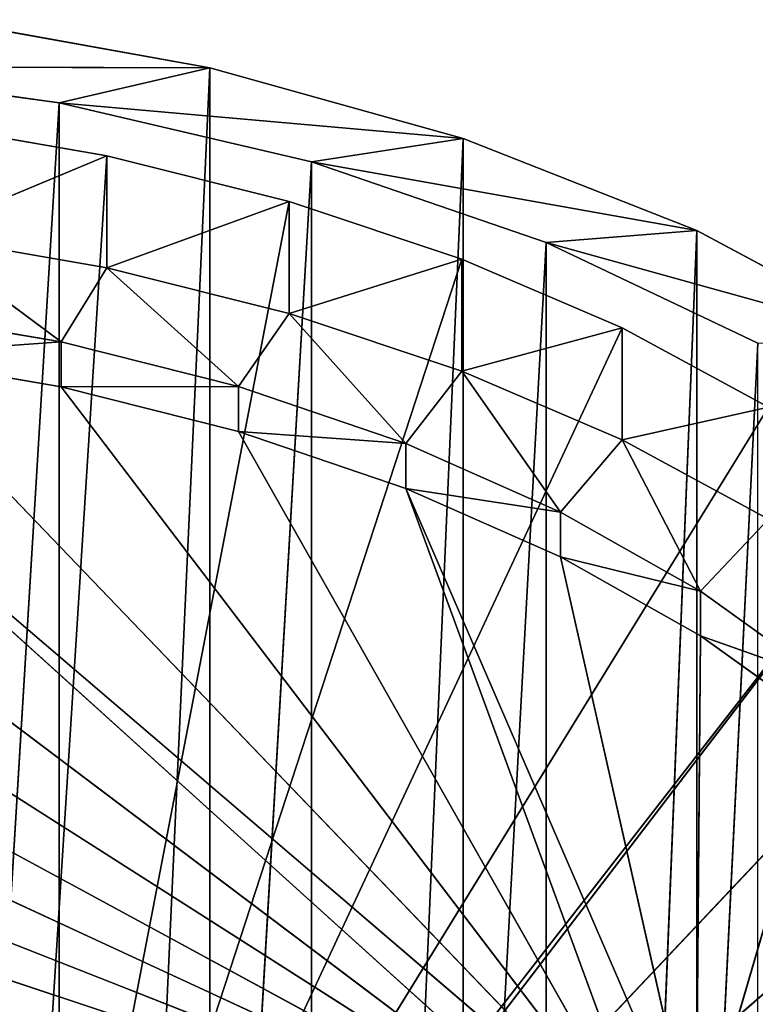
# Model space of a CAD drawing. Extents: x 0 to 71, y 0 to 117.
# Tile 656 of 656: x 43 to 53, y 103 to 117. Entities that reach past the tile are written whole.
import ezdxf

# ---------------------------------------------------------------- set-up
doc = ezdxf.new("R2010")
doc.units = 0
doc.header["$LTSCALE"] = 25.4
doc.layers.get('0').update_dxf_attribs({"color": 13, "linetype": 'CONTINUOUS'})

# ---------------------------------------------------------------- blocks, each defined once
blk = doc.blocks.new('MONO-LONG-I-S-GOLD-7670-76')
at = {"color": 18}
for p, q in [((2.867, 68.827, 26.801), (24.065, 97.384, 28.148)), ((2.867, 68.827, 26.801), (24.065, 97.384, 28.148)), ((3.521, 69.708, 24.186), (24.065, 97.384, 28.148)), ((3.521, 69.708, 24.186), (24.065, 97.384, 28.148)), ((4.347, 70.82, 21.712), (24.065, 97.384, 28.148)), ((4.347, 70.82, 21.712), (24.065, 97.384, 28.148)), ((5.334, 72.151, 19.412), (24.065, 97.384, 28.148)), ((5.334, 72.151, 19.412), (24.065, 97.384, 28.148)), ((6.471, 73.682, 17.313), (24.065, 97.384, 28.148)), ((6.471, 73.682, 17.313), (24.065, 97.384, 28.148)), ((7.742, 75.394, 15.444), (24.088, 97.415, 27.957)), ((7.742, 75.394, 15.444), (24.088, 97.415, 27.957)), ((7.742, 75.394, 15.444), (24.065, 97.384, 28.148)), ((7.742, 75.394, 15.444), (24.065, 97.384, 28.148)), ((9.13, 77.265, 13.829), (24.088, 97.415, 27.957)), ((9.13, 77.265, 13.829), (24.088, 97.415, 27.957)), ((24.088, 97.415, 27.957), (10.619, 79.271, 12.487)), ((24.088, 97.415, 27.957), (10.619, 79.271, 12.487)), ((5.395, 67.535, 35.605), (17.611, 83.992, 19.387)), ((5.395, 67.535, 35.605), (17.611, 83.992, 19.387)), ((5.461, 67.624, 32.844), (17.611, 83.992, 19.387)), ((5.461, 67.624, 32.844), (17.611, 83.992, 19.387)), ((5.526, 67.712, 38.36), (17.611, 83.992, 19.387)), ((5.526, 67.712, 38.36), (17.611, 83.992, 19.387)), ((5.853, 68.151, 41.069), (17.611, 83.992, 19.387)), ((5.853, 68.151, 41.069), (17.611, 83.992, 19.387)), ((6.369, 68.847, 43.693), (17.611, 83.992, 19.387)), ((6.369, 68.847, 43.693), (17.611, 83.992, 19.387)), ((7.069, 69.79, 46.195), (17.611, 83.992, 19.387)), ((7.069, 69.79, 46.195), (17.611, 83.992, 19.387)), ((17.611, 83.992, 19.387), (7.942, 70.966, 48.538)), ((17.611, 83.992, 19.387), (7.942, 70.966, 48.538)), ((5.461, 67.624, 32.844), (17.35, 83.64, 18.948)), ((5.461, 67.624, 32.844), (17.35, 83.64, 18.948)), ((5.723, 67.977, 30.115), (17.35, 83.64, 18.948)), ((5.723, 67.977, 30.115), (17.35, 83.64, 18.948)), ((17.35, 83.64, 18.948), (6.178, 68.589, 27.459)), ((17.35, 83.64, 18.948), (6.178, 68.589, 27.459)), ((6.818, 69.452, 24.913), (17.35, 83.64, 18.948)), ((6.818, 69.452, 24.913), (17.35, 83.64, 18.948)), ((7.635, 70.552, 22.513), (17.35, 83.64, 18.948)), ((7.635, 70.552, 22.513), (17.35, 83.64, 18.948)), ((7.635, 70.552, 22.513), (17.254, 83.511, 18.348)), ((7.635, 70.552, 22.513), (17.254, 83.511, 18.348)), ((8.617, 71.875, 20.294), (17.254, 83.511, 18.348)), ((8.617, 71.875, 20.294), (17.254, 83.511, 18.348)), ((17.254, 83.511, 18.348), (9.749, 73.401, 18.288)), ((17.254, 83.511, 18.348), (9.749, 73.401, 18.288)), ((11.017, 75.108, 16.523), (17.254, 83.511, 18.348)), ((11.017, 75.108, 16.523), (17.254, 83.511, 18.348)), ((9.107, 73.878, 18.288), (10.374, 75.585, 16.523)), ((9.107, 73.878, 18.288), (10.374, 75.585, 16.523)), ((10.374, 75.585, 16.523), (9.749, 73.401, 18.288)), ((10.374, 75.585, 16.523), (9.749, 73.401, 18.288)), ((11.017, 75.108, 16.523), (9.749, 73.401, 18.288)), ((11.017, 75.108, 16.523), (9.749, 73.401, 18.288)), ((6.94, 70.959, 19.412), (9.107, 73.878, 18.288)), ((6.94, 70.959, 19.412), (9.107, 73.878, 18.288)), ((7.974, 72.352, 20.294), (9.107, 73.878, 18.288)), ((7.974, 72.352, 20.294), (9.107, 73.878, 18.288)), ((8.077, 72.49, 17.313), (9.107, 73.878, 18.288)), ((8.077, 72.49, 17.313), (9.107, 73.878, 18.288)), ((9.107, 73.878, 18.288), (8.617, 71.875, 20.294)), ((9.107, 73.878, 18.288), (8.617, 71.875, 20.294)), ((9.107, 73.878, 18.288), (9.749, 73.401, 18.288)), ((9.107, 73.878, 18.288), (9.749, 73.401, 18.288)), ((5.334, 72.151, 19.412), (6.471, 73.682, 17.313)), ((5.334, 72.151, 19.412), (6.471, 73.682, 17.313)), ((6.94, 70.959, 19.412), (6.471, 73.682, 17.313)), ((6.94, 70.959, 19.412), (6.471, 73.682, 17.313)), ((9.749, 73.401, 18.288), (8.617, 71.875, 20.294)), ((9.749, 73.401, 18.288), (8.617, 71.875, 20.294)), ((8.077, 72.49, 17.313), (6.94, 70.959, 19.412)), ((8.077, 72.49, 17.313), (6.94, 70.959, 19.412)), ((5.953, 69.628, 21.712), (7.974, 72.352, 20.294)), ((5.953, 69.628, 21.712), (7.974, 72.352, 20.294)), ((6.94, 70.959, 19.412), (7.974, 72.352, 20.294)), ((6.94, 70.959, 19.412), (7.974, 72.352, 20.294)), ((6.992, 71.029, 22.513), (7.974, 72.352, 20.294)), ((6.992, 71.029, 22.513), (7.974, 72.352, 20.294)), ((7.974, 72.352, 20.294), (7.635, 70.552, 22.513)), ((7.974, 72.352, 20.294), (7.635, 70.552, 22.513)), ((7.974, 72.352, 20.294), (8.617, 71.875, 20.294)), ((7.974, 72.352, 20.294), (8.617, 71.875, 20.294)), ((4.347, 70.82, 21.712), (5.334, 72.151, 19.412)), ((4.347, 70.82, 21.712), (5.334, 72.151, 19.412)), ((6.94, 70.959, 19.412), (5.334, 72.151, 19.412)), ((6.94, 70.959, 19.412), (5.334, 72.151, 19.412)), ((5.953, 69.628, 21.712), (5.334, 72.151, 19.412)), ((5.953, 69.628, 21.712), (5.334, 72.151, 19.412)), ((8.617, 71.875, 20.294), (7.635, 70.552, 22.513)), ((8.617, 71.875, 20.294), (7.635, 70.552, 22.513)), ((5.127, 68.516, 24.186), (6.992, 71.029, 22.513)), ((5.127, 68.516, 24.186), (6.992, 71.029, 22.513)), ((5.953, 69.628, 21.712), (6.992, 71.029, 22.513)), ((5.953, 69.628, 21.712), (6.992, 71.029, 22.513)), ((6.176, 69.929, 24.913), (6.992, 71.029, 22.513)), ((6.176, 69.929, 24.913), (6.992, 71.029, 22.513)), ((6.992, 71.029, 22.513), (6.818, 69.452, 24.913)), ((6.992, 71.029, 22.513), (6.818, 69.452, 24.913)), ((6.992, 71.029, 22.513), (7.635, 70.552, 22.513)), ((6.992, 71.029, 22.513), (7.635, 70.552, 22.513)), ((6.94, 70.959, 19.412), (5.953, 69.628, 21.712)), ((6.94, 70.959, 19.412), (5.953, 69.628, 21.712)), ((3.521, 69.708, 24.186), (4.347, 70.82, 21.712)), ((3.521, 69.708, 24.186), (4.347, 70.82, 21.712)), ((5.953, 69.628, 21.712), (4.347, 70.82, 21.712)), ((5.953, 69.628, 21.712), (4.347, 70.82, 21.712)), ((5.127, 68.516, 24.186), (4.347, 70.82, 21.712)), ((5.127, 68.516, 24.186), (4.347, 70.82, 21.712)), ((7.635, 70.552, 22.513), (6.818, 69.452, 24.913)), ((7.635, 70.552, 22.513), (6.818, 69.452, 24.913)), ((4.473, 67.635, 26.801), (6.176, 69.929, 24.913)), ((4.473, 67.635, 26.801), (6.176, 69.929, 24.913)), ((5.127, 68.516, 24.186), (6.176, 69.929, 24.913)), ((5.127, 68.516, 24.186), (6.176, 69.929, 24.913)), ((5.535, 69.066, 27.459), (6.176, 69.929, 24.913)), ((5.535, 69.066, 27.459), (6.176, 69.929, 24.913)), ((6.176, 69.929, 24.913), (6.178, 68.589, 27.459)), ((6.176, 69.929, 24.913), (6.178, 68.589, 27.459)), ((6.176, 69.929, 24.913), (6.818, 69.452, 24.913)), ((6.176, 69.929, 24.913), (6.818, 69.452, 24.913)), ((2.867, 68.827, 26.801), (3.521, 69.708, 24.186)), ((2.867, 68.827, 26.801), (3.521, 69.708, 24.186)), ((5.127, 68.516, 24.186), (3.521, 69.708, 24.186)), ((5.127, 68.516, 24.186), (3.521, 69.708, 24.186)), ((4.473, 67.635, 26.801), (3.521, 69.708, 24.186)), ((4.473, 67.635, 26.801), (3.521, 69.708, 24.186)), ((5.953, 69.628, 21.712), (5.127, 68.516, 24.186)), ((5.953, 69.628, 21.712), (5.127, 68.516, 24.186)), ((6.818, 69.452, 24.913), (6.178, 68.589, 27.459)), ((6.818, 69.452, 24.913), (6.178, 68.589, 27.459)), ((4, 66.998, 29.523), (5.535, 69.066, 27.459)), ((4, 66.998, 29.523), (5.535, 69.066, 27.459)), ((4.473, 67.635, 26.801), (5.535, 69.066, 27.459)), ((4.473, 67.635, 26.801), (5.535, 69.066, 27.459)), ((5.081, 68.454, 30.115), (5.535, 69.066, 27.459)), ((5.081, 68.454, 30.115), (5.535, 69.066, 27.459)), ((5.535, 69.066, 27.459), (5.723, 67.977, 30.115)), ((5.535, 69.066, 27.459), (5.723, 67.977, 30.115)), ((5.535, 69.066, 27.459), (6.178, 68.589, 27.459)), ((5.535, 69.066, 27.459), (6.178, 68.589, 27.459)), ((2.394, 68.19, 29.523), (2.867, 68.827, 26.801)), ((2.394, 68.19, 29.523), (2.867, 68.827, 26.801)), ((4.473, 67.635, 26.801), (2.867, 68.827, 26.801)), ((4.473, 67.635, 26.801), (2.867, 68.827, 26.801)), ((4, 66.998, 29.523), (2.867, 68.827, 26.801)), ((4, 66.998, 29.523), (2.867, 68.827, 26.801)), ((5.127, 68.516, 24.186), (4.473, 67.635, 26.801)), ((5.127, 68.516, 24.186), (4.473, 67.635, 26.801)), ((6.178, 68.589, 27.459), (5.723, 67.977, 30.115)), ((6.178, 68.589, 27.459), (5.723, 67.977, 30.115)), ((4.473, 67.635, 26.801), (4, 66.998, 29.523)), ((4.473, 67.635, 26.801), (4, 66.998, 29.523))]:
    blk.add_line(p, q, dxfattribs=at)
at = {"color": 250}
for p, q in [((5.553, 72.445, 17.464), (4.109, 70.5, 20.502)), ((5.553, 72.445, 17.464), (4.109, 70.5, 20.502)), ((5.553, 72.445, 17.464), (66.954, 23.849, 20.502)), ((5.553, 72.445, 17.464), (66.954, 23.849, 20.502)), ((5.536, 72.423, 15.351), (3.939, 70.272, 18.341)), ((5.536, 72.423, 15.351), (3.939, 70.272, 18.341)), ((5.536, 72.423, 15.351), (4.109, 70.5, 20.502)), ((5.536, 72.423, 15.351), (4.109, 70.5, 20.502)), ((4.109, 70.5, 20.502), (2.95, 68.94, 23.867)), ((4.109, 70.5, 20.502), (2.95, 68.94, 23.867)), ((3.939, 70.272, 18.341), (4.109, 70.5, 20.502)), ((3.939, 70.272, 18.341), (4.109, 70.5, 20.502)), ((4.109, 70.5, 20.502), (66.954, 23.849, 20.502)), ((4.109, 70.5, 20.502), (66.954, 23.849, 20.502)), ((4.109, 70.5, 20.502), (65.796, 22.289, 23.867)), ((4.109, 70.5, 20.502), (65.796, 22.289, 23.867)), ((3.939, 70.272, 18.341), (2.619, 68.493, 21.689)), ((3.939, 70.272, 18.341), (2.619, 68.493, 21.689)), ((3.939, 70.272, 18.341), (2.95, 68.94, 23.867)), ((3.939, 70.272, 18.341), (2.95, 68.94, 23.867)), ((88.25, 7.688, 18.341), (3.939, 70.272, 18.341)), ((88.25, 7.688, 18.341), (3.939, 70.272, 18.341)), ((86.929, 5.909, 21.689), (3.939, 70.272, 18.341)), ((86.929, 5.909, 21.689), (3.939, 70.272, 18.341)), ((2.95, 68.94, 23.867), (2.104, 67.8, 27.484)), ((2.95, 68.94, 23.867), (2.104, 67.8, 27.484)), ((2.619, 68.493, 21.689), (2.95, 68.94, 23.867)), ((2.619, 68.493, 21.689), (2.95, 68.94, 23.867)), ((2.95, 68.94, 23.867), (65.796, 22.289, 23.867)), ((2.95, 68.94, 23.867), (65.796, 22.289, 23.867)), ((2.95, 68.94, 23.867), (64.95, 21.149, 27.484)), ((2.95, 68.94, 23.867), (64.95, 21.149, 27.484)), ((2.619, 68.493, 21.689), (1.603, 67.125, 25.324)), ((2.619, 68.493, 21.689), (1.603, 67.125, 25.324)), ((2.619, 68.493, 21.689), (2.104, 67.8, 27.484)), ((2.619, 68.493, 21.689), (2.104, 67.8, 27.484)), ((86.929, 5.909, 21.689), (2.619, 68.493, 21.689)), ((86.929, 5.909, 21.689), (2.619, 68.493, 21.689)), ((85.914, 4.541, 25.324), (2.619, 68.493, 21.689)), ((85.914, 4.541, 25.324), (2.619, 68.493, 21.689)), ((2.104, 67.8, 27.484), (1.589, 67.105, 31.273)), ((2.104, 67.8, 27.484), (1.589, 67.105, 31.273)), ((1.603, 67.125, 25.324), (2.104, 67.8, 27.484)), ((1.603, 67.125, 25.324), (2.104, 67.8, 27.484)), ((2.104, 67.8, 27.484), (64.95, 21.149, 27.484)), ((2.104, 67.8, 27.484), (64.95, 21.149, 27.484)), ((2.104, 67.8, 27.484), (64.435, 20.455, 31.273)), ((2.104, 67.8, 27.484), (64.435, 20.455, 31.273)), ((1.603, 67.125, 25.324), (0.914, 66.196, 29.169)), ((1.603, 67.125, 25.324), (0.914, 66.196, 29.169)), ((1.603, 67.125, 25.324), (1.589, 67.105, 31.273)), ((1.603, 67.125, 25.324), (1.589, 67.105, 31.273)), ((85.914, 4.541, 25.324), (1.603, 67.125, 25.324)), ((85.914, 4.541, 25.324), (1.603, 67.125, 25.324)), ((85.224, 3.612, 29.169), (1.603, 67.125, 25.324)), ((85.224, 3.612, 29.169), (1.603, 67.125, 25.324))]:
    blk.add_line(p, q, dxfattribs=at)
at = {"color": 18}
mesh = blk.add_polyface(dxfattribs=at)
corners = [(24.153, 97.502, 27.794), (15.49, 85.833, 10.262), (13.82, 83.582, 10.692)]
mesh.append_faces([[corners[k] for k in face] for face in [(0, 1, 2)]], dxfattribs={"color": 18})
mesh = blk.add_polyface(dxfattribs=at)
corners = [(24.153, 97.502, 27.794), (13.82, 83.582, 10.692), (24.088, 97.415, 27.957)]
mesh.append_faces([[corners[k] for k in face] for face in [(0, 1, 2)]], dxfattribs={"color": 18})
mesh = blk.add_polyface(dxfattribs=at)
corners = [(24.065, 97.384, 28.148), (2.867, 68.827, 26.801), (2.394, 68.19, 29.523)]
mesh.append_faces([[corners[k] for k in face] for face in [(0, 1, 2)]], dxfattribs={"color": 18})
mesh = blk.add_polyface(dxfattribs=at)
corners = [(24.065, 97.384, 28.148), (3.521, 69.708, 24.186), (2.867, 68.827, 26.801)]
mesh.append_faces([[corners[k] for k in face] for face in [(0, 1, 2)]], dxfattribs={"color": 18})
mesh = blk.add_polyface(dxfattribs=at)
corners = [(24.065, 97.384, 28.148), (4.347, 70.82, 21.712), (3.521, 69.708, 24.186)]
mesh.append_faces([[corners[k] for k in face] for face in [(0, 1, 2)]], dxfattribs={"color": 18})
mesh = blk.add_polyface(dxfattribs=at)
corners = [(24.065, 97.384, 28.148), (5.334, 72.151, 19.412), (4.347, 70.82, 21.712)]
mesh.append_faces([[corners[k] for k in face] for face in [(0, 1, 2)]], dxfattribs={"color": 18})
mesh = blk.add_polyface(dxfattribs=at)
corners = [(24.065, 97.384, 28.148), (6.471, 73.682, 17.313), (5.334, 72.151, 19.412)]
mesh.append_faces([[corners[k] for k in face] for face in [(0, 1, 2)]], dxfattribs={"color": 18})
mesh = blk.add_polyface(dxfattribs=at)
corners = [(24.065, 97.384, 28.148), (7.742, 75.394, 15.444), (6.471, 73.682, 17.313)]
mesh.append_faces([[corners[k] for k in face] for face in [(0, 1, 2)]], dxfattribs={"color": 18})
mesh = blk.add_polyface(dxfattribs=at)
corners = [(24.088, 97.415, 27.957), (9.13, 77.265, 13.829), (7.742, 75.394, 15.444)]
mesh.append_faces([[corners[k] for k in face] for face in [(0, 1, 2)]], dxfattribs={"color": 18})
mesh = blk.add_polyface(dxfattribs=at)
corners = [(24.088, 97.415, 27.957), (7.742, 75.394, 15.444), (24.065, 97.384, 28.148)]
mesh.append_faces([[corners[k] for k in face] for face in [(0, 1, 2)]], dxfattribs={"color": 18})
mesh = blk.add_polyface(dxfattribs=at)
corners = [(24.088, 97.415, 27.957), (10.619, 79.271, 12.487), (9.13, 77.265, 13.829)]
mesh.append_faces([[corners[k] for k in face] for face in [(0, 1, 2)]], dxfattribs={"color": 18})
mesh = blk.add_polyface(dxfattribs=at)
corners = [(24.088, 97.415, 27.957), (12.189, 81.386, 11.437), (10.619, 79.271, 12.487)]
mesh.append_faces([[corners[k] for k in face] for face in [(0, 1, 2)]], dxfattribs={"color": 18})
mesh = blk.add_polyface(dxfattribs=at)
corners = [(24.088, 97.415, 27.957), (13.82, 83.582, 10.692), (12.189, 81.386, 11.437)]
mesh.append_faces([[corners[k] for k in face] for face in [(0, 1, 2)]], dxfattribs={"color": 18})
mesh = blk.add_polyface(dxfattribs=at)
corners = [(18.265, 84.872, 28.45), (13.583, 78.565, 50.839), (17.868, 84.338, 27.837)]
mesh.append_faces([[corners[k] for k in face] for face in [(0, 1, 2)]], dxfattribs={"color": 18})
mesh = blk.add_polyface(dxfattribs=at)
corners = [(17.868, 84.338, 27.837), (13.583, 78.565, 50.839), (17.611, 83.992, 27.041)]
mesh.append_faces([[corners[k] for k in face] for face in [(0, 1, 2)]], dxfattribs={"color": 18})
mesh = blk.add_polyface(dxfattribs=at)
corners = [(17.611, 83.992, 19.387), (5.526, 67.712, 38.36), (5.395, 67.535, 35.605)]
mesh.append_faces([[corners[k] for k in face] for face in [(0, 1, 2)]], dxfattribs={"color": 18})
mesh = blk.add_polyface(dxfattribs=at)
corners = [(17.611, 83.992, 19.387), (5.395, 67.535, 35.605), (5.461, 67.624, 32.844)]
mesh.append_faces([[corners[k] for k in face] for face in [(0, 1, 2)]], dxfattribs={"color": 18})
mesh = blk.add_polyface(dxfattribs=at)
corners = [(17.611, 83.992, 19.387), (5.461, 67.624, 32.844), (17.35, 83.64, 18.948)]
mesh.append_faces([[corners[k] for k in face] for face in [(0, 1, 2)]], dxfattribs={"color": 18})
mesh = blk.add_polyface(dxfattribs=at)
corners = [(17.611, 83.992, 19.387), (5.853, 68.151, 41.069), (5.526, 67.712, 38.36)]
mesh.append_faces([[corners[k] for k in face] for face in [(0, 1, 2)]], dxfattribs={"color": 18})
mesh = blk.add_polyface(dxfattribs=at)
corners = [(17.611, 83.992, 19.387), (6.369, 68.847, 43.693), (5.853, 68.151, 41.069)]
mesh.append_faces([[corners[k] for k in face] for face in [(0, 1, 2)]], dxfattribs={"color": 18})
mesh = blk.add_polyface(dxfattribs=at)
corners = [(17.611, 83.992, 19.387), (7.069, 69.79, 46.195), (6.369, 68.847, 43.693)]
mesh.append_faces([[corners[k] for k in face] for face in [(0, 1, 2)]], dxfattribs={"color": 18})
mesh = blk.add_polyface(dxfattribs=at)
corners = [(17.611, 83.992, 19.387), (7.942, 70.966, 48.538), (7.069, 69.79, 46.195)]
mesh.append_faces([[corners[k] for k in face] for face in [(0, 1, 2)]], dxfattribs={"color": 18})
mesh = blk.add_polyface(dxfattribs=at)
corners = [(17.611, 83.992, 19.387), (13.583, 78.565, 50.839), (7.942, 70.966, 48.538)]
mesh.append_faces([[corners[k] for k in face] for face in [(0, 1, 2)]], dxfattribs={"color": 18})
mesh = blk.add_polyface(dxfattribs=at)
corners = [(17.611, 83.992, 19.387), (17.522, 83.872, 26.148), (13.583, 78.565, 50.839)]
mesh.append_faces([[corners[k] for k in face] for face in [(0, 1, 2)]], dxfattribs={"color": 18})
mesh = blk.add_polyface(dxfattribs=at)
corners = [(17.611, 83.992, 27.041), (13.583, 78.565, 50.839), (17.522, 83.872, 26.148)]
mesh.append_faces([[corners[k] for k in face] for face in [(0, 1, 2)]], dxfattribs={"color": 18})
mesh = blk.add_polyface(dxfattribs=at)
corners = [(17.35, 83.64, 18.948), (5.461, 67.624, 32.844), (5.723, 67.977, 30.115)]
mesh.append_faces([[corners[k] for k in face] for face in [(0, 1, 2)]], dxfattribs={"color": 18})
mesh = blk.add_polyface(dxfattribs=at)
corners = [(17.35, 83.64, 18.948), (5.723, 67.977, 30.115), (6.178, 68.589, 27.459)]
mesh.append_faces([[corners[k] for k in face] for face in [(0, 1, 2)]], dxfattribs={"color": 18})
mesh = blk.add_polyface(dxfattribs=at)
corners = [(17.35, 83.64, 18.948), (6.178, 68.589, 27.459), (6.818, 69.452, 24.913)]
mesh.append_faces([[corners[k] for k in face] for face in [(0, 1, 2)]], dxfattribs={"color": 18})
mesh = blk.add_polyface(dxfattribs=at)
corners = [(17.35, 83.64, 18.948), (6.818, 69.452, 24.913), (7.635, 70.552, 22.513)]
mesh.append_faces([[corners[k] for k in face] for face in [(0, 1, 2)]], dxfattribs={"color": 18})
mesh = blk.add_polyface(dxfattribs=at)
corners = [(17.35, 83.64, 18.948), (7.635, 70.552, 22.513), (17.254, 83.511, 18.348)]
mesh.append_faces([[corners[k] for k in face] for face in [(0, 1, 2)]], dxfattribs={"color": 18})
mesh = blk.add_polyface(dxfattribs=at)
corners = [(17.254, 83.511, 18.348), (7.635, 70.552, 22.513), (8.617, 71.875, 20.294)]
mesh.append_faces([[corners[k] for k in face] for face in [(0, 1, 2)]], dxfattribs={"color": 18})
mesh = blk.add_polyface(dxfattribs=at)
corners = [(17.254, 83.511, 18.348), (8.617, 71.875, 20.294), (9.749, 73.401, 18.288)]
mesh.append_faces([[corners[k] for k in face] for face in [(0, 1, 2)]], dxfattribs={"color": 18})
mesh = blk.add_polyface(dxfattribs=at)
corners = [(17.254, 83.511, 18.348), (9.749, 73.401, 18.288), (11.017, 75.108, 16.523)]
mesh.append_faces([[corners[k] for k in face] for face in [(0, 1, 2)]], dxfattribs={"color": 18})
mesh = blk.add_polyface(dxfattribs=at)
corners = [(17.254, 83.511, 18.348), (11.017, 75.108, 16.523), (12.401, 76.973, 15.024)]
mesh.append_faces([[corners[k] for k in face] for face in [(0, 1, 2)]], dxfattribs={"color": 18})
mesh = blk.add_polyface(dxfattribs=at)
corners = [(17.254, 83.511, 18.348), (12.401, 76.973, 15.024), (13.882, 78.968, 13.814)]
mesh.append_faces([[corners[k] for k in face] for face in [(0, 1, 2)]], dxfattribs={"color": 18})
mesh = blk.add_polyface(dxfattribs=at)
corners = [(17.254, 83.511, 18.348), (13.882, 78.968, 13.814), (15.438, 81.064, 12.909)]
mesh.append_faces([[corners[k] for k in face] for face in [(0, 1, 2)]], dxfattribs={"color": 18})
mesh = blk.add_polyface(dxfattribs=at)
corners = [(10.374, 75.585, 16.523), (9.107, 73.878, 18.288), (8.077, 72.49, 17.313)]
mesh.append_faces([[corners[k] for k in face] for face in [(0, 1, 2)]], dxfattribs={"color": 18})
mesh = blk.add_polyface(dxfattribs=at)
corners = [(10.374, 75.585, 16.523), (9.749, 73.401, 18.288), (9.107, 73.878, 18.288)]
mesh.append_faces([[corners[k] for k in face] for face in [(0, 1, 2)]], dxfattribs={"color": 18})
mesh = blk.add_polyface(dxfattribs=at)
corners = [(11.017, 75.108, 16.523), (9.749, 73.401, 18.288), (10.374, 75.585, 16.523)]
mesh.append_faces([[corners[k] for k in face] for face in [(0, 1, 2)]], dxfattribs={"color": 18})
mesh = blk.add_polyface(dxfattribs=at)
corners = [(9.107, 73.878, 18.288), (7.974, 72.352, 20.294), (6.94, 70.959, 19.412)]
mesh.append_faces([[corners[k] for k in face] for face in [(0, 1, 2)]], dxfattribs={"color": 18})
mesh = blk.add_polyface(dxfattribs=at)
corners = [(9.107, 73.878, 18.288), (6.94, 70.959, 19.412), (8.077, 72.49, 17.313)]
mesh.append_faces([[corners[k] for k in face] for face in [(0, 1, 2)]], dxfattribs={"color": 18})
mesh = blk.add_polyface(dxfattribs=at)
corners = [(9.107, 73.878, 18.288), (8.617, 71.875, 20.294), (7.974, 72.352, 20.294)]
mesh.append_faces([[corners[k] for k in face] for face in [(0, 1, 2)]], dxfattribs={"color": 18})
mesh = blk.add_polyface(dxfattribs=at)
corners = [(9.749, 73.401, 18.288), (8.617, 71.875, 20.294), (9.107, 73.878, 18.288)]
mesh.append_faces([[corners[k] for k in face] for face in [(0, 1, 2)]], dxfattribs={"color": 18})
mesh = blk.add_polyface(dxfattribs=at)
corners = [(6.94, 70.959, 19.412), (5.334, 72.151, 19.412), (6.471, 73.682, 17.313)]
mesh.append_faces([[corners[k] for k in face] for face in [(0, 1, 2)]], dxfattribs={"color": 18})
mesh = blk.add_polyface(dxfattribs=at)
corners = [(8.077, 72.49, 17.313), (6.94, 70.959, 19.412), (6.471, 73.682, 17.313)]
mesh.append_faces([[corners[k] for k in face] for face in [(0, 1, 2)]], dxfattribs={"color": 18})
at = {"color": 250}
mesh = blk.add_polyface(dxfattribs=at)
corners = [(66.954, 23.849, 20.502), (5.553, 72.445, 17.464), (4.109, 70.5, 20.502)]
mesh.append_faces([[corners[k] for k in face] for face in [(0, 1, 2)]], dxfattribs={"color": 250})
mesh = blk.add_polyface(dxfattribs=at)
corners = [(5.553, 72.445, 17.464), (5.536, 72.423, 15.351), (4.109, 70.5, 20.502)]
mesh.append_faces([[corners[k] for k in face] for face in [(0, 1, 2)]], dxfattribs={"color": 250})
mesh = blk.add_polyface(dxfattribs=at)
corners = [(66.954, 23.849, 20.502), (68.398, 25.794, 17.464), (5.553, 72.445, 17.464)]
mesh.append_faces([[corners[k] for k in face] for face in [(0, 1, 2)]], dxfattribs={"color": 250})
mesh = blk.add_polyface(dxfattribs=at)
corners = [(5.536, 72.423, 15.351), (3.939, 70.272, 18.341), (4.109, 70.5, 20.502)]
mesh.append_faces([[corners[k] for k in face] for face in [(0, 1, 2)]], dxfattribs={"color": 250})
mesh = blk.add_polyface(dxfattribs=at)
corners = [(88.25, 7.688, 18.341), (3.939, 70.272, 18.341), (5.536, 72.423, 15.351)]
mesh.append_faces([[corners[k] for k in face] for face in [(0, 1, 2)]], dxfattribs={"color": 250})
mesh = blk.add_polyface(dxfattribs=at)
corners = [(89.847, 9.839, 15.351), (88.25, 7.688, 18.341), (5.536, 72.423, 15.351)]
mesh.append_faces([[corners[k] for k in face] for face in [(0, 1, 2)]], dxfattribs={"color": 250})
at = {"color": 18}
mesh = blk.add_polyface(dxfattribs=at)
corners = [(7.974, 72.352, 20.294), (6.992, 71.029, 22.513), (5.953, 69.628, 21.712)]
mesh.append_faces([[corners[k] for k in face] for face in [(0, 1, 2)]], dxfattribs={"color": 18})
mesh = blk.add_polyface(dxfattribs=at)
corners = [(7.974, 72.352, 20.294), (5.953, 69.628, 21.712), (6.94, 70.959, 19.412)]
mesh.append_faces([[corners[k] for k in face] for face in [(0, 1, 2)]], dxfattribs={"color": 18})
mesh = blk.add_polyface(dxfattribs=at)
corners = [(6.992, 71.029, 22.513), (7.974, 72.352, 20.294), (7.635, 70.552, 22.513)]
mesh.append_faces([[corners[k] for k in face] for face in [(0, 1, 2)]], dxfattribs={"color": 18})
mesh = blk.add_polyface(dxfattribs=at)
corners = [(7.635, 70.552, 22.513), (7.974, 72.352, 20.294), (8.617, 71.875, 20.294)]
mesh.append_faces([[corners[k] for k in face] for face in [(0, 1, 2)]], dxfattribs={"color": 18})
mesh = blk.add_polyface(dxfattribs=at)
corners = [(4.347, 70.82, 21.712), (5.334, 72.151, 19.412), (5.953, 69.628, 21.712)]
mesh.append_faces([[corners[k] for k in face] for face in [(0, 1, 2)]], dxfattribs={"color": 18})
mesh = blk.add_polyface(dxfattribs=at)
corners = [(5.953, 69.628, 21.712), (5.334, 72.151, 19.412), (6.94, 70.959, 19.412)]
mesh.append_faces([[corners[k] for k in face] for face in [(0, 1, 2)]], dxfattribs={"color": 18})
mesh = blk.add_polyface(dxfattribs=at)
corners = [(6.992, 71.029, 22.513), (6.176, 69.929, 24.913), (5.127, 68.516, 24.186)]
mesh.append_faces([[corners[k] for k in face] for face in [(0, 1, 2)]], dxfattribs={"color": 18})
mesh = blk.add_polyface(dxfattribs=at)
corners = [(6.992, 71.029, 22.513), (5.127, 68.516, 24.186), (5.953, 69.628, 21.712)]
mesh.append_faces([[corners[k] for k in face] for face in [(0, 1, 2)]], dxfattribs={"color": 18})
mesh = blk.add_polyface(dxfattribs=at)
corners = [(6.176, 69.929, 24.913), (6.992, 71.029, 22.513), (6.818, 69.452, 24.913)]
mesh.append_faces([[corners[k] for k in face] for face in [(0, 1, 2)]], dxfattribs={"color": 18})
mesh = blk.add_polyface(dxfattribs=at)
corners = [(6.818, 69.452, 24.913), (6.992, 71.029, 22.513), (7.635, 70.552, 22.513)]
mesh.append_faces([[corners[k] for k in face] for face in [(0, 1, 2)]], dxfattribs={"color": 18})
mesh = blk.add_polyface(dxfattribs=at)
corners = [(3.521, 69.708, 24.186), (4.347, 70.82, 21.712), (5.127, 68.516, 24.186)]
mesh.append_faces([[corners[k] for k in face] for face in [(0, 1, 2)]], dxfattribs={"color": 18})
mesh = blk.add_polyface(dxfattribs=at)
corners = [(5.127, 68.516, 24.186), (4.347, 70.82, 21.712), (5.953, 69.628, 21.712)]
mesh.append_faces([[corners[k] for k in face] for face in [(0, 1, 2)]], dxfattribs={"color": 18})
at = {"color": 250}
mesh = blk.add_polyface(dxfattribs=at)
corners = [(65.796, 22.289, 23.867), (4.109, 70.5, 20.502), (2.95, 68.94, 23.867)]
mesh.append_faces([[corners[k] for k in face] for face in [(0, 1, 2)]], dxfattribs={"color": 250})
mesh = blk.add_polyface(dxfattribs=at)
corners = [(4.109, 70.5, 20.502), (3.939, 70.272, 18.341), (2.95, 68.94, 23.867)]
mesh.append_faces([[corners[k] for k in face] for face in [(0, 1, 2)]], dxfattribs={"color": 250})
mesh = blk.add_polyface(dxfattribs=at)
corners = [(65.796, 22.289, 23.867), (66.954, 23.849, 20.502), (4.109, 70.5, 20.502)]
mesh.append_faces([[corners[k] for k in face] for face in [(0, 1, 2)]], dxfattribs={"color": 250})
mesh = blk.add_polyface(dxfattribs=at)
corners = [(3.939, 70.272, 18.341), (2.619, 68.493, 21.689), (2.95, 68.94, 23.867)]
mesh.append_faces([[corners[k] for k in face] for face in [(0, 1, 2)]], dxfattribs={"color": 250})
mesh = blk.add_polyface(dxfattribs=at)
corners = [(2.619, 68.493, 21.689), (3.939, 70.272, 18.341), (86.929, 5.909, 21.689)]
mesh.append_faces([[corners[k] for k in face] for face in [(0, 1, 2)]], dxfattribs={"color": 250})
mesh = blk.add_polyface(dxfattribs=at)
corners = [(86.929, 5.909, 21.689), (3.939, 70.272, 18.341), (88.25, 7.688, 18.341)]
mesh.append_faces([[corners[k] for k in face] for face in [(0, 1, 2)]], dxfattribs={"color": 250})
at = {"color": 18}
mesh = blk.add_polyface(dxfattribs=at)
corners = [(6.176, 69.929, 24.913), (5.535, 69.066, 27.459), (4.473, 67.635, 26.801)]
mesh.append_faces([[corners[k] for k in face] for face in [(0, 1, 2)]], dxfattribs={"color": 18})
mesh = blk.add_polyface(dxfattribs=at)
corners = [(6.176, 69.929, 24.913), (4.473, 67.635, 26.801), (5.127, 68.516, 24.186)]
mesh.append_faces([[corners[k] for k in face] for face in [(0, 1, 2)]], dxfattribs={"color": 18})
mesh = blk.add_polyface(dxfattribs=at)
corners = [(5.535, 69.066, 27.459), (6.176, 69.929, 24.913), (6.178, 68.589, 27.459)]
mesh.append_faces([[corners[k] for k in face] for face in [(0, 1, 2)]], dxfattribs={"color": 18})
mesh = blk.add_polyface(dxfattribs=at)
corners = [(6.178, 68.589, 27.459), (6.176, 69.929, 24.913), (6.818, 69.452, 24.913)]
mesh.append_faces([[corners[k] for k in face] for face in [(0, 1, 2)]], dxfattribs={"color": 18})
mesh = blk.add_polyface(dxfattribs=at)
corners = [(2.867, 68.827, 26.801), (3.521, 69.708, 24.186), (4.473, 67.635, 26.801)]
mesh.append_faces([[corners[k] for k in face] for face in [(0, 1, 2)]], dxfattribs={"color": 18})
mesh = blk.add_polyface(dxfattribs=at)
corners = [(4.473, 67.635, 26.801), (3.521, 69.708, 24.186), (5.127, 68.516, 24.186)]
mesh.append_faces([[corners[k] for k in face] for face in [(0, 1, 2)]], dxfattribs={"color": 18})
mesh = blk.add_polyface(dxfattribs=at)
corners = [(5.535, 69.066, 27.459), (5.081, 68.454, 30.115), (4, 66.998, 29.523)]
mesh.append_faces([[corners[k] for k in face] for face in [(0, 1, 2)]], dxfattribs={"color": 18})
mesh = blk.add_polyface(dxfattribs=at)
corners = [(5.535, 69.066, 27.459), (4, 66.998, 29.523), (4.473, 67.635, 26.801)]
mesh.append_faces([[corners[k] for k in face] for face in [(0, 1, 2)]], dxfattribs={"color": 18})
mesh = blk.add_polyface(dxfattribs=at)
corners = [(5.081, 68.454, 30.115), (5.535, 69.066, 27.459), (5.723, 67.977, 30.115)]
mesh.append_faces([[corners[k] for k in face] for face in [(0, 1, 2)]], dxfattribs={"color": 18})
mesh = blk.add_polyface(dxfattribs=at)
corners = [(5.723, 67.977, 30.115), (5.535, 69.066, 27.459), (6.178, 68.589, 27.459)]
mesh.append_faces([[corners[k] for k in face] for face in [(0, 1, 2)]], dxfattribs={"color": 18})
at = {"color": 250}
mesh = blk.add_polyface(dxfattribs=at)
corners = [(64.95, 21.149, 27.484), (2.95, 68.94, 23.867), (2.104, 67.8, 27.484)]
mesh.append_faces([[corners[k] for k in face] for face in [(0, 1, 2)]], dxfattribs={"color": 250})
mesh = blk.add_polyface(dxfattribs=at)
corners = [(2.95, 68.94, 23.867), (2.619, 68.493, 21.689), (2.104, 67.8, 27.484)]
mesh.append_faces([[corners[k] for k in face] for face in [(0, 1, 2)]], dxfattribs={"color": 250})
mesh = blk.add_polyface(dxfattribs=at)
corners = [(64.95, 21.149, 27.484), (65.796, 22.289, 23.867), (2.95, 68.94, 23.867)]
mesh.append_faces([[corners[k] for k in face] for face in [(0, 1, 2)]], dxfattribs={"color": 250})
at = {"color": 18}
mesh = blk.add_polyface(dxfattribs=at)
corners = [(2.394, 68.19, 29.523), (2.867, 68.827, 26.801), (4, 66.998, 29.523)]
mesh.append_faces([[corners[k] for k in face] for face in [(0, 1, 2)]], dxfattribs={"color": 18})
mesh = blk.add_polyface(dxfattribs=at)
corners = [(4, 66.998, 29.523), (2.867, 68.827, 26.801), (4.473, 67.635, 26.801)]
mesh.append_faces([[corners[k] for k in face] for face in [(0, 1, 2)]], dxfattribs={"color": 18})
at = {"color": 250}
mesh = blk.add_polyface(dxfattribs=at)
corners = [(2.619, 68.493, 21.689), (1.603, 67.125, 25.324), (2.104, 67.8, 27.484)]
mesh.append_faces([[corners[k] for k in face] for face in [(0, 1, 2)]], dxfattribs={"color": 250})
mesh = blk.add_polyface(dxfattribs=at)
corners = [(1.603, 67.125, 25.324), (2.619, 68.493, 21.689), (85.914, 4.541, 25.324)]
mesh.append_faces([[corners[k] for k in face] for face in [(0, 1, 2)]], dxfattribs={"color": 250})
mesh = blk.add_polyface(dxfattribs=at)
corners = [(85.914, 4.541, 25.324), (2.619, 68.493, 21.689), (86.929, 5.909, 21.689)]
mesh.append_faces([[corners[k] for k in face] for face in [(0, 1, 2)]], dxfattribs={"color": 250})
mesh = blk.add_polyface(dxfattribs=at)
corners = [(64.435, 20.455, 31.273), (2.104, 67.8, 27.484), (1.589, 67.105, 31.273)]
mesh.append_faces([[corners[k] for k in face] for face in [(0, 1, 2)]], dxfattribs={"color": 250})
mesh = blk.add_polyface(dxfattribs=at)
corners = [(2.104, 67.8, 27.484), (1.603, 67.125, 25.324), (1.589, 67.105, 31.273)]
mesh.append_faces([[corners[k] for k in face] for face in [(0, 1, 2)]], dxfattribs={"color": 250})
mesh = blk.add_polyface(dxfattribs=at)
corners = [(64.435, 20.455, 31.273), (64.95, 21.149, 27.484), (2.104, 67.8, 27.484)]
mesh.append_faces([[corners[k] for k in face] for face in [(0, 1, 2)]], dxfattribs={"color": 250})
mesh = blk.add_polyface(dxfattribs=at)
corners = [(1.603, 67.125, 25.324), (0.914, 66.196, 29.169), (1.589, 67.105, 31.273)]
mesh.append_faces([[corners[k] for k in face] for face in [(0, 1, 2)]], dxfattribs={"color": 250})
mesh = blk.add_polyface(dxfattribs=at)
corners = [(0.914, 66.196, 29.169), (1.603, 67.125, 25.324), (85.224, 3.612, 29.169)]
mesh.append_faces([[corners[k] for k in face] for face in [(0, 1, 2)]], dxfattribs={"color": 250})
mesh = blk.add_polyface(dxfattribs=at)
corners = [(85.224, 3.612, 29.169), (1.603, 67.125, 25.324), (85.914, 4.541, 25.324)]
mesh.append_faces([[corners[k] for k in face] for face in [(0, 1, 2)]], dxfattribs={"color": 250})

msp = doc.modelspace()

# ---------------------------------------------------------------- block references
at = {"color": 0, "extrusion": (-1, 2.22045e-16, -4.44089e-16)}
msp.add_blockref('MONO-LONG-I-S-GOLD-7670-76', (-117.614, -1.63, -70.689), dxfattribs=at)

doc.saveas('drawing.dxf')
